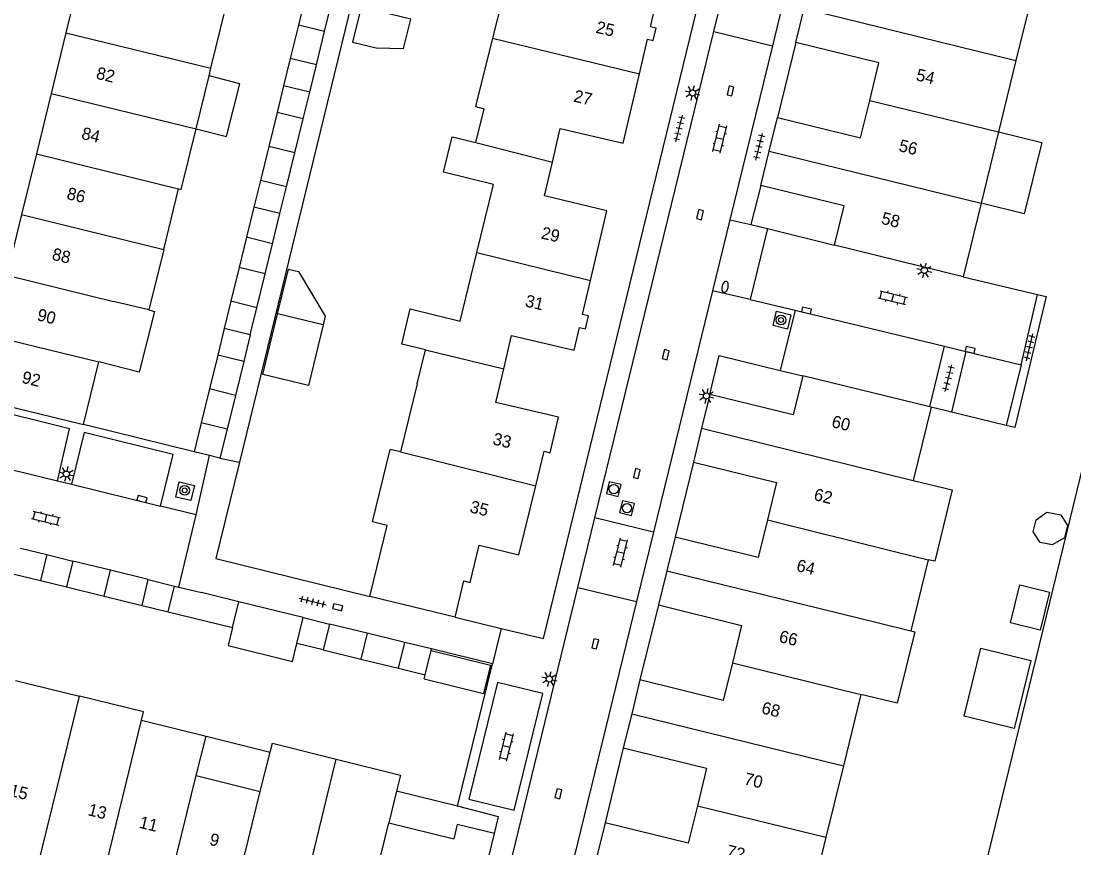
# Model space of a CAD drawing. Extents: x 128000 to 131008, y 398996 to 402500.
# Drawn here: x 128108.9 to 128194.9, y 399356.7 to 399424.2 of the extents above; entities that cross this region are included whole.
import ezdxf

# ---------------------------------------------------------------- set-up
doc = ezdxf.new("R2010")
doc.units = 0
for name, color, linetype in [('gg-afsc-muur', 7, 'Continuous'), ('gg-anno-huisnummerreeks BGT', 7, 'Continuous'), ('gg-bbg-bijgebouw', 7, 'Continuous'), ('gg-bbg-gedigitaliseerde bebouwing', 7, 'Continuous'), ('gg-bbg-gedigitaliseerde bijgebouw', 7, 'Continuous'), ('gg-bbg-hoofdgebouw', 7, 'Continuous'), ('gg-bbg-luifel en loopbrug', 7, 'Continuous'), ('gg-bbg-tussenscheiding', 7, 'Continuous'), ('gg-knt-verharding', 7, 'Continuous'), ('gg-knt-verharding nz', 7, 'Continuous'), ('gg-kntw-beschoeiing', 7, 'Continuous'), ('gt-grn-weggrens', 7, 'Continuous'), ('gt-symb-boom', 7, 'Continuous'), ('gt-symb-brandkraan', 7, 'Continuous'), ('gt-symb-klinker verharding', 7, 'Continuous'), ('gt-symb-kolk', 7, 'Continuous'), ('gt-symb-lichtmast', 7, 'Continuous'), ('gt-symb-rioolschacht', 7, 'Continuous'), ('gt-symb-tegel verharding', 7, 'Continuous')]:
    doc.layers.add(name, color=color, linetype=linetype)

# ---------------------------------------------------------------- blocks, each defined once
blk = doc.blocks.new('gt0-BOOM')
at = {"layer": 'gt-symb-boom'}
for radius in [0.4, 0.2]:
    blk.add_circle((0, 0), radius, dxfattribs=at)
blk = doc.blocks.new('gt0-LMAST')
at = {"layer": 'gt-symb-lichtmast'}
for p, q in [((-0.182, 0.173), (-0.447, 0.438)), ((-0.005, 0.246), (-0.005, 0.621)), ((0.172, 0.173), (0.437, 0.438)), ((-0.255, -0.004), (-0.63, -0.004)), ((-0.182, -0.181), (-0.447, -0.446)), ((-0.005, -0.254), (-0.005, -0.629)), ((0.437, -0.446), (0.172, -0.181)), ((0.245, -0.004), (0.62, -0.004))]:
    blk.add_line(p, q, dxfattribs=at)
blk.add_circle((-0.005, -0.004), 0.25, dxfattribs=at)
blk = doc.blocks.new('gt0-KOLK')
at = {"layer": 'gt-symb-kolk'}
blk.add_lwpolyline([(0, 0), (0.375, 0), (0.375, 0.4), (-0.375, 0.4), (-0.375, 0), (0, 0)], dxfattribs=at)
blk = doc.blocks.new('gt0-TEG1')
at = {"layer": 'gt-symb-tegel verharding'}
for p, q in [((-1.125, 0), (1.125, 0)), ((-0.9, -0.25), (-0.9, 0.25)), ((-0.45, -0.25), (-0.45, 0.25)), ((0, -0.25), (0, 0.25)), ((0.45, -0.25), (0.45, 0.25)), ((0.9, -0.25), (0.9, 0.25))]:
    blk.add_line(p, q, dxfattribs=at)
blk = doc.blocks.new('gt0-RS')
at = {"layer": 'gt-symb-rioolschacht'}
blk.add_lwpolyline([(-0.5, -0.5), (0.5, -0.5), (0.5, 0.5), (-0.5, 0.5)], close=True, dxfattribs=at)
blk.add_circle((0, 0), 0.375, dxfattribs=at)
blk = doc.blocks.new('gt0-KL1')
at = {"layer": 'gt-symb-klinker verharding'}
for p, q in [((-1.15, 0.3), (1.15, 0.3)), ((-1, -0.3), (-1, 0.3)), ((-0.5, 0.3), (-0.5, 0.45)), ((0, -0.3), (0, 0.3)), ((0.5, 0.3), (0.5, 0.45)), ((1, -0.3), (1, 0.3)), ((-1.15, -0.3), (1.15, -0.3)), ((-0.5, -0.45), (-0.5, -0.3)), ((0.5, -0.45), (0.5, -0.3))]:
    blk.add_line(p, q, dxfattribs=at)
blk = doc.blocks.new('gt0-BR')
at = {"layer": 'gt-symb-brandkraan'}
for centre, radius, start, end in [((-0.244, 0), 0.206, 107.56694, 252.43307), ((0.599, -2.664), 3, 106.89205, 107.56694), ((0, -0.691), 0.938, 73.10799, 106.89205), ((-0.599, -2.664), 3, 72.43309, 73.10799), ((0.244, 0), 0.206, 287.56695, 72.43309), ((0.599, 2.664), 3, 252.43307, 253.10797), ((0, 0.691), 0.938, 253.10797, 286.89206), ((-0.599, 2.664), 3, 286.89206, 287.56695)]:
    blk.add_arc(centre, radius, start, end, dxfattribs=at)

msp = doc.modelspace()

# ---------------------------------------------------------------- linework, layer by layer
at = {"layer": 'gg-afsc-muur'}
for p, q in [((128123.026, 399389.076), (128113.99, 399391.29)), ((128144.336, 399375.572), (128148.099, 399374.658)), ((128148.099, 399374.658), (128151.55, 399373.82)), ((128147.39, 399371.76), (128142.408, 399372.974)), ((128144.55, 399360.14), (128147.39, 399371.76))]:
    msp.add_line(p, q, dxfattribs=at)
for points in [[(128147.117, 399470.851), (128145.866, 399465.631), (128145.66, 399465.699), (128126.727, 399388.221)], [(128126.727, 399388.221), (128124.804, 399380.351), (128137.39, 399377.269)]]:
    msp.add_lwpolyline(points, dxfattribs=at)
at = {"layer": 'gg-bbg-bijgebouw'}
for p, q in [((128133.683, 399423.392), (128134.893, 399428.337)), ((128133.017, 399420.673), (128133.683, 399423.392)), ((128131.257, 399413.479), (128131.934, 399416.247)), ((128130.579, 399410.711), (128131.257, 399413.479)), ((128128.84, 399403.605), (128129.442, 399406.064)), ((128128.162, 399400.837), (128128.84, 399403.605)), ((128127.086, 399396.449), (128126.406, 399393.681)), ((128126.406, 399393.681), (128125.724, 399390.914)), ((128113.14, 399380.15), (128112.62, 399378.04)), ((128116.212, 399379.396), (128113.14, 399380.15)), ((128119.29, 399378.64), (128116.212, 399379.396)), ((128118.78, 399376.53), (128119.29, 399378.64)), ((128112.62, 399378.04), (128115.691, 399377.287)), ((128115.691, 399377.287), (128118.78, 399376.53)), ((128134.1, 399375.01), (128133.58, 399372.9)), ((128137.165, 399374.258), (128134.1, 399375.01)), ((128140.25, 399373.5), (128137.165, 399374.258)), ((128139.73, 399371.4), (128140.25, 399373.5)), ((128133.58, 399372.9), (128136.647, 399372.152)), ((128136.647, 399372.152), (128139.73, 399371.4))]:
    msp.add_line(p, q, dxfattribs=at)
at = {"layer": 'gg-bbg-gedigitaliseerde bebouwing'}
for p, q in [((128148.799, 399428.416), (128147.403, 399422.853)), ((128124.402, 399420.404), (128125.616, 399425.373)), ((128124.249, 399419.778), (128124.402, 399420.404)), ((128123.191, 399415.451), (128124.249, 399419.778)), ((128146.049, 399414.317), (128146.722, 399417.082)), ((128120.546, 399405.603), (128121.755, 399410.552)), ((128120.546, 399405.603), (128119.337, 399400.654)), ((128141.255, 399394.621), (128141.931, 399397.396)), ((128113.99, 399391.29), (128115.245, 399396.419)), ((128141.255, 399394.621), (128139.896, 399389.061)), ((128183.22, 399392.72), (128181.758, 399386.741)), ((128139.896, 399389.061), (128139.036, 399389.271)), ((128182.979, 399380.265), (128181.562, 399374.442)), ((128108.437, 399370.393), (128113.664, 399369.115)), ((128177.483, 399369.265), (128176.059, 399363.443)), ((128118.741, 399367.153), (128124.004, 399365.866)), ((128123.192, 399362.63), (128124.004, 399365.866)), ((128128.435, 399361.346), (128129.24, 399364.553)), ((128123.192, 399362.63), (128128.435, 399361.346)), ((128176.059, 399363.443), (128174.63, 399357.602)), ((128139.553, 399361.363), (128138.92, 399358.78)), ((128138.92, 399358.78), (128144.23, 399357.48)), ((128174.63, 399357.602), (128173.206, 399351.78))]:
    msp.add_line(p, q, dxfattribs=at)
for points in [[(128147.403, 399422.853), (128146, 399417.263), (128146.722, 399417.082)], [(128121.755, 399410.552), (128121.981, 399410.496), (128123.191, 399415.451)], [(128146.126, 399405.345), (128147.48, 399410.906), (128143.395, 399411.9), (128144.099, 399414.791), (128146.049, 399414.317)], [(128141.931, 399397.396), (128139.981, 399397.871), (128140.677, 399400.733), (128144.762, 399399.739), (128146.126, 399405.345)], [(128119.337, 399400.654), (128119.796, 399400.539), (128118.554, 399395.589), (128115.245, 399396.419)], [(128181.758, 399386.741), (128184.942, 399385.966), (128183.522, 399380.131), (128182.979, 399380.265)], [(128181.562, 399374.442), (128181.873, 399374.365), (128180.455, 399368.542), (128177.483, 399369.265)], [(128118.741, 399367.153), (128118.908, 399367.833), (128113.664, 399369.115)], [(128129.24, 399364.553), (128129.426, 399365.293), (128134.641, 399363.984)], [(128134.641, 399363.984), (128139.875, 399362.671), (128139.553, 399361.363)]]:
    msp.add_lwpolyline(points, dxfattribs=at)
at = {"layer": 'gg-bbg-gedigitaliseerde bijgebouw'}
for p, q in [((128132.762, 399428.857), (128131.552, 399423.914)), ((128131.552, 399423.914), (128130.887, 399421.194)), ((128133.017, 399420.673), (128130.887, 399421.194)), ((128129.804, 399416.771), (128129.126, 399414.002)), ((128131.934, 399416.247), (128129.804, 399416.771)), ((128129.126, 399414.002), (128128.449, 399411.234)), ((128130.579, 399410.711), (128128.449, 399411.234)), ((128127.312, 399406.586), (128126.71, 399404.128)), ((128129.442, 399406.064), (128127.312, 399406.586)), ((128126.71, 399404.128), (128126.033, 399401.362)), ((128128.162, 399400.837), (128126.033, 399401.362)), ((128124.959, 399396.972), (128124.281, 399394.205)), ((128127.086, 399396.449), (128124.959, 399396.972)), ((128124.281, 399394.205), (128123.604, 399391.437)), ((128125.724, 399390.914), (128123.604, 399391.437)), ((128120.917, 399376.004), (128121.435, 399378.115)), ((128121.435, 399378.115), (128121.79, 399378.028)), ((128121.79, 399378.028), (128123.621, 399377.58)), ((128126.693, 399376.827), (128123.621, 399377.58)), ((128131.94, 399375.54), (128126.693, 399376.827)), ((128120.917, 399376.004), (128126.173, 399374.717)), ((128131.421, 399373.431), (128131.94, 399375.54)), ((128141.89, 399370.869), (128142.379, 399372.857)), ((128141.81, 399370.542), (128141.89, 399370.869)), ((128141.81, 399370.542), (128146.656, 399369.351))]:
    msp.add_line(p, q, dxfattribs=at)
for points in [[(128192.886, 399377.613), (128192.119, 399374.507), (128189.692, 399375.107), (128190.459, 399378.212), (128192.886, 399377.613)], [(128126.173, 399374.717), (128125.811, 399373.246), (128131.059, 399371.956), (128131.421, 399373.431)], [(128142.379, 399372.857), (128147.225, 399371.665), (128146.656, 399369.351)]]:
    msp.add_lwpolyline(points, dxfattribs=at)
at = {"layer": 'gg-bbg-hoofdgebouw'}
for p, q in [((128113.776, 399428.244), (128112.566, 399423.293)), ((128191.561, 399426.836), (128190.14, 399421.018)), ((128172.16, 399422.5), (128172.836, 399425.273)), ((128112.566, 399423.293), (128111.356, 399418.341)), ((128190.14, 399421.018), (128188.717, 399415.19)), ((128111.356, 399418.341), (128110.149, 399413.4)), ((128169.991, 399413.61), (128170.66, 399416.38)), ((128188.717, 399415.19), (128187.296, 399409.371)), ((128110.149, 399413.4), (128108.939, 399408.448)), ((128169.32, 399410.83), (128169.991, 399413.61)), ((128187.296, 399409.371), (128185.83, 399403.37)), ((128108.939, 399408.448), (128107.729, 399403.497)), ((128185.83, 399403.37), (128175.33, 399405.95)), ((128183.116, 399392.745), (128172.73, 399395.28)), ((128165.151, 399393.76), (128164.476, 399390.995)), ((128105.27, 399393.43), (128113.99, 399391.29)), ((128183.22, 399392.72), (128183.116, 399392.745)), ((128164.476, 399390.995), (128163.8, 399388.23)), ((128162.3, 399382.11), (128161.621, 399379.343)), ((128161.621, 399379.343), (128160.94, 399376.57)), ((128144.336, 399375.572), (128145.059, 399378.531)), ((128144.336, 399375.572), (128137.39, 399377.269)), ((128159.44, 399370.45), (128158.764, 399367.691)), ((128158.764, 399367.691), (128158.08, 399364.9)), ((128156.59, 399358.79), (128155.916, 399356.038)), ((128145.97, 399351.39), (128147.55, 399357.9))]:
    msp.add_line(p, q, dxfattribs=at)
for points in [[(128159.389, 399419.939), (128160.05, 399422.76), (128160.53, 399422.65), (128160.77, 399423.67), (128160.29, 399423.78), (128160.73, 399425.63), (128155.61, 399426.83), (128156.254, 399429.57)], [(128178.202, 399417.767), (128178.95, 399420.84), (128172.16, 399422.5)], [(128152.29, 399412.733), (128152.931, 399415.47), (128158.061, 399414.27), (128159.389, 399419.939)], [(128170.66, 399416.38), (128177.46, 399414.72), (128178.202, 399417.767)], [(128155.405, 399403.072), (128156.74, 399408.76), (128151.64, 399409.96), (128152.29, 399412.733)], [(128175.33, 399405.95), (128176.121, 399409.16), (128169.32, 399410.83)], [(128148.317, 399395.847), (128148.96, 399398.58), (128154.06, 399397.38), (128154.5, 399399.23), (128154.98, 399399.12), (128155.23, 399400.17), (128154.75, 399400.28), (128155.405, 399403.072)], [(128150.932, 399386.304), (128151.62, 399389.12), (128152.1, 399389), (128152.781, 399391.9), (128147.67, 399393.1), (128148.317, 399395.847)], [(128172.73, 399395.28), (128171.95, 399392.1), (128165.151, 399393.76)], [(128137.39, 399377.269), (128138.802, 399383.049), (128137.588, 399383.346), (128139.036, 399389.271)], [(128163.8, 399388.23), (128170.6, 399386.56), (128169.851, 399383.508)], [(128146.303, 399381.444), (128149.55, 399380.65), (128150.932, 399386.304)], [(128169.851, 399383.508), (128169.1, 399380.45), (128162.3, 399382.11)], [(128145.059, 399378.531), (128145.56, 399378.408), (128146.303, 399381.444)], [(128160.94, 399376.57), (128167.74, 399374.9), (128166.991, 399371.842)], [(128166.991, 399371.842), (128166.24, 399368.78), (128159.44, 399370.45)], [(128158.08, 399364.9), (128164.88, 399363.24), (128164.13, 399360.18)], [(128164.13, 399360.18), (128163.38, 399357.12), (128156.59, 399358.79)], [(128147.55, 399357.9), (128144.51, 399358.64), (128144.23, 399357.48)]]:
    msp.add_lwpolyline(points, dxfattribs=at)
at = {"layer": 'gg-bbg-luifel en loopbrug'}
for p, q in [((128130.887, 399421.194), (128130.339, 399418.956)), ((128132.47, 399418.436), (128133.017, 399420.673)), ((128130.339, 399418.956), (128129.804, 399416.771)), ((128132.47, 399418.436), (128130.339, 399418.956)), ((128131.934, 399416.247), (128132.47, 399418.436)), ((128128.449, 399411.234), (128127.913, 399409.044)), ((128130.044, 399408.523), (128130.579, 399410.711)), ((128127.913, 399409.044), (128127.312, 399406.586)), ((128130.044, 399408.523), (128127.913, 399409.044)), ((128129.442, 399406.064), (128130.044, 399408.523)), ((128126.033, 399401.362), (128125.49, 399399.143)), ((128127.62, 399398.621), (128128.162, 399400.837)), ((128133.564, 399399.431), (128129.85, 399400.334)), ((128125.49, 399399.143), (128124.959, 399396.972)), ((128127.62, 399398.621), (128125.49, 399399.143)), ((128127.62, 399398.621), (128127.086, 399396.449)), ((128123.604, 399391.437), (128123.026, 399389.076)), ((128125.724, 399390.914), (128125.142, 399388.554)), ((128124.284, 399388.766), (128123.026, 399389.076)), ((128125.142, 399388.554), (128124.284, 399388.766)), ((128108.86, 399381.2), (128111, 399380.675)), ((128111, 399380.675), (128110.485, 399378.565)), ((128111, 399380.675), (128113.14, 399380.15)), ((128108.35, 399379.09), (128110.485, 399378.565)), ((128110.485, 399378.565), (128112.62, 399378.04)), ((128119.29, 399378.64), (128121.435, 399378.115)), ((128118.78, 399376.53), (128120.917, 399376.004)), ((128131.94, 399375.54), (128134.1, 399375.01)), ((128133.58, 399372.9), (128131.421, 399373.431)), ((128142.408, 399372.974), (128140.25, 399373.5)), ((128142.379, 399372.857), (128142.408, 399372.974)), ((128139.73, 399371.4), (128141.89, 399370.869)), ((128124.004, 399365.866), (128129.24, 399364.553)), ((128144.55, 399360.14), (128139.553, 399361.363))]:
    msp.add_line(p, q, dxfattribs=at)
for points in [[(128136.66, 399425.371), (128135.967, 399422.523), (128137.898, 399422.053), (128140.137, 399421.995), (128140.718, 399424.384), (128136.66, 399425.371)], [(128123.191, 399415.451), (128125.663, 399414.816), (128126.771, 399419.13), (128124.249, 399419.778)], [(128188.717, 399415.19), (128192.245, 399414.321), (128190.812, 399408.505), (128187.296, 399409.371)], [(128129.85, 399400.334), (128130.738, 399403.988), (128131.565, 399403.788), (128133.736, 399400.14), (128133.564, 399399.431)], [(128133.564, 399399.431), (128132.36, 399394.479), (128128.646, 399395.382), (128129.85, 399400.334)], [(128192.676, 399384.148), (128193.808, 399383.937), (128194.356, 399383.054), (128194.106, 399382.045), (128193.108, 399381.479), (128192.128, 399381.657), (128191.534, 399382.534), (128191.801, 399383.53), (128192.676, 399384.148)], [(128185.907, 399367.484), (128187.272, 399373.039), (128191.359, 399372.034), (128189.994, 399366.48), (128185.907, 399367.484)], [(128147.55, 399357.9), (128147.9, 399359.28), (128144.55, 399360.14)]]:
    msp.add_lwpolyline(points, dxfattribs=at)
at = {"layer": 'gg-bbg-tussenscheiding'}
for p, q in [((128172.836, 399425.273), (128190.14, 399421.018)), ((128133.683, 399423.392), (128131.552, 399423.914)), ((128112.566, 399423.293), (128124.402, 399420.404)), ((128147.403, 399422.853), (128159.389, 399419.939)), ((128111.356, 399418.341), (128123.191, 399415.451)), ((128178.202, 399417.767), (128188.717, 399415.19)), ((128146.049, 399414.317), (128152.29, 399412.733)), ((128110.149, 399413.4), (128121.755, 399410.552)), ((128131.257, 399413.479), (128129.126, 399414.002)), ((128169.991, 399413.61), (128187.296, 399409.371)), ((128108.939, 399408.448), (128120.546, 399405.603)), ((128146.126, 399405.345), (128155.405, 399403.072)), ((128128.84, 399403.605), (128126.71, 399404.128)), ((128107.729, 399403.497), (128116.454, 399401.358)), ((128119.337, 399400.654), (128116.454, 399401.358)), ((128106.517, 399398.536), (128115.245, 399396.419)), ((128141.931, 399397.396), (128148.317, 399395.847)), ((128126.406, 399393.681), (128124.281, 399394.205)), ((128164.476, 399390.995), (128181.758, 399386.741)), ((128139.896, 399389.061), (128150.932, 399386.304)), ((128169.851, 399383.508), (128180.333, 399380.919)), ((128180.333, 399380.919), (128182.979, 399380.265)), ((128115.691, 399377.287), (128116.212, 399379.396)), ((128161.621, 399379.343), (128178.909, 399375.097)), ((128126.173, 399374.717), (128126.693, 399376.827)), ((128178.909, 399375.097), (128181.562, 399374.442)), ((128137.165, 399374.258), (128136.647, 399372.152)), ((128166.991, 399371.842), (128177.483, 399369.265)), ((128112.706, 399365.197), (128113.664, 399369.115)), ((128115.874, 399355.425), (128118.741, 399367.153)), ((128158.764, 399367.691), (128176.059, 399363.443)), ((128110.241, 399355.13), (128112.706, 399365.197)), ((128133.677, 399360.063), (128134.641, 399363.984)), ((128120.73, 399352.56), (128123.192, 399362.63)), ((128126.359, 399352.865), (128128.435, 399361.346)), ((128131.218, 399350.001), (128133.677, 399360.063)), ((128164.13, 399360.18), (128174.63, 399357.602)), ((128136.848, 399350.304), (128138.92, 399358.78))]:
    msp.add_line(p, q, dxfattribs=at)
at = {"layer": 'gg-knt-verharding'}
for p, q in [((128151.55, 399373.82), (128173.676, 399464.432)), ((128165.472, 399423.384), (128167.158, 399430.275)), ((128171.949, 399429.144), (128170.255, 399422.22)), ((128155.758, 399383.676), (128165.472, 399423.384)), ((128165.472, 399423.384), (128170.255, 399422.22)), ((128170.255, 399422.22), (128166.782, 399408.021)), ((128172.16, 399422.5), (128170.66, 399416.38)), ((128169.32, 399410.83), (128168.48, 399407.63)), ((128166.782, 399408.021), (128165.361, 399402.212)), ((128168.48, 399407.63), (128169.86, 399407.31)), ((128169.86, 399407.31), (128168.45, 399401.52)), ((128169.86, 399407.31), (128175.33, 399405.95)), ((128185.83, 399403.37), (128191.91, 399401.92)), ((128165.361, 399402.212), (128160.541, 399382.508)), ((128168.45, 399401.52), (128172.116, 399400.635)), ((128192.61, 399401.76), (128190.06, 399391.06)), ((128190.56, 399396.18), (128191.91, 399401.92)), ((128191.91, 399401.92), (128192.61, 399401.76)), ((128172.116, 399400.635), (128170.901, 399395.725)), ((128183.116, 399392.745), (128184.304, 399397.691)), ((128184.304, 399397.691), (128186.061, 399397.267)), ((128186.061, 399397.267), (128184.873, 399392.319)), ((128190.56, 399396.18), (128189.351, 399391.232)), ((128170.901, 399395.725), (128172.73, 399395.28)), ((128184.873, 399392.319), (128183.22, 399392.72)), ((128189.351, 399391.232), (128184.873, 399392.319)), ((128190.06, 399391.06), (128189.351, 399391.232)), ((128163.8, 399388.23), (128162.3, 399382.11)), ((128111.862, 399386.711), (128113.029, 399386.425)), ((128123.21, 399383.93), (128120.297, 399384.644)), ((128121.79, 399378.028), (128123.21, 399383.93)), ((128154.371, 399378.005), (128155.758, 399383.676)), ((128160.541, 399382.508), (128155.758, 399383.676)), ((128160.541, 399382.508), (128159.154, 399376.842)), ((128146.146, 399344.387), (128154.371, 399378.005)), ((128154.371, 399378.005), (128159.154, 399376.842)), ((128159.154, 399376.842), (128150.937, 399343.252)), ((128160.94, 399376.57), (128159.44, 399370.45)), ((128158.08, 399364.9), (128156.59, 399358.79))]:
    msp.add_line(p, q, dxfattribs=at)
for points in [[(128171.765, 399400.258), (128171.477, 399399.094), (128170.313, 399399.382), (128170.601, 399400.547), (128171.765, 399400.258)], [(128165.151, 399393.76), (128165.9, 399396.94), (128170.901, 399395.725)], [(128111.862, 399386.711), (128112.862, 399390.952), (128105.501, 399392.767), (128104.481, 399388.519)], [(128120.297, 399384.644), (128121.312, 399388.86), (128114.047, 399390.647), (128113.029, 399386.425)], [(128122.751, 399385.087), (128121.527, 399385.38), (128121.807, 399386.632), (128123.058, 399386.324), (128122.751, 399385.087)], [(128145.468, 399360.703), (128149.17, 399359.806), (128151.501, 399369.339), (128147.808, 399370.234), (128145.468, 399360.703)]]:
    msp.add_lwpolyline(points, dxfattribs=at)
at = {"layer": 'gg-knt-verharding nz'}
for p, q in [((128172.116, 399400.635), (128184.304, 399397.691)), ((128186.061, 399397.267), (128190.56, 399396.18)), ((128104.481, 399388.519), (128111.862, 399386.711)), ((128113.029, 399386.425), (128120.297, 399384.644))]:
    msp.add_line(p, q, dxfattribs=at)
at = {"layer": 'gg-kntw-beschoeiing'}
msp.add_lwpolyline([(128197.321, 399394.937), (128184.55, 399342.63), (128186.14, 399339.9), (128186.426, 399339.827)], dxfattribs=at)
at = {"layer": 'gt-grn-weggrens'}
for p, q in [((128166.782, 399408.021), (128168.48, 399407.63)), ((128168.45, 399401.52), (128165.361, 399402.212)), ((128123.21, 399383.93), (128124.284, 399388.766)), ((128125.142, 399388.554), (128126.727, 399388.221)), ((128148.099, 399374.658), (128147.39, 399371.76))]:
    msp.add_line(p, q, dxfattribs=at)

# ---------------------------------------------------------------- block references
at = {"layer": 'gt-symb-boom'}
for p in [(128170.955, 399399.837), (128122.263, 399385.93)]:
    msp.add_blockref('gt0-BOOM', p, dxfattribs=at)
at = {"layer": 'gt-symb-brandkraan', "rotation": 76.22785456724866}
msp.add_blockref('gt0-BR', (128166.388, 399402.538), dxfattribs=at)
at = {"layer": 'gt-symb-klinker verharding'}
for p, rotation in [((128165.961, 399414.632), 76.22785456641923), ((128180.088, 399401.66), -13.59156044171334), ((128110.939, 399383.654), -13.716469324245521), ((128157.856, 399380.837), 76.22785456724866), ((128148.536, 399364.992), 76.22785456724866)]:
    msp.add_blockref('gt0-KL1', p, dxfattribs=dict(at, rotation=rotation))
at = {"layer": 'gt-symb-kolk'}
for p, rotation in [((128167.026, 399418.493), 76.28353067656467), ((128164.541, 399408.389), 76.28353067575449), ((128172.989, 399400.418), -13.59156043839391), ((128161.739, 399396.956), 76.28353067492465), ((128186.352, 399397.196), -13.591560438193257), ((128159.375, 399387.245), 76.22785456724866), ((128118.729, 399385.028), -13.772145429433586), ((128134.709, 399376.191), -13.772145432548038), ((128155.984, 399373.345), 76.22785456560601), ((128152.976, 399361.106), 76.22785456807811)]:
    msp.add_blockref('gt0-KOLK', p, dxfattribs=dict(at, rotation=rotation))
at = {"layer": 'gt-symb-lichtmast'}
for p, rotation in [((128163.731, 399418.374), 76.28353067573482), ((128182.668, 399403.88), -13.59156043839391), ((128164.868, 399393.631), 76.28353067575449), ((128112.614, 399387.256), -13.772145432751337), ((128152.027, 399370.53), 76.22785456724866)]:
    msp.add_blockref('gt0-LMAST', p, dxfattribs=dict(at, rotation=rotation))
at = {"layer": 'gt-symb-rioolschacht', "rotation": 76.22785456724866}
for p in [(128157.3, 399386.027), (128158.384, 399384.473)]:
    msp.add_blockref('gt0-RS', p, dxfattribs=at)
at = {"layer": 'gt-symb-tegel verharding'}
for p, rotation in [((128162.648, 399415.473), 76.22785456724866), ((128169.179, 399413.983), 76.22785456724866), ((128191.261, 399397.603), 76.22785456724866), ((128184.64, 399395.077), 76.22785456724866), ((128132.711, 399376.85), -13.71646932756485)]:
    msp.add_blockref('gt0-TEG1', p, dxfattribs=dict(at, rotation=rotation))

# ---------------------------------------------------------------- texts
at = {"layer": 'gg-anno-huisnummerreeks BGT'}
for s, rotation, p in [('25', 346.8, (128155.775, 399423.299)), ('82', 346.3, (128114.969, 399419.551)), ('54', 346.3, (128181.92, 399419.415)), ('27', 346.8, (128153.954, 399417.681)), ('84', 346.3, (128113.769, 399414.637)), ('56', 346.3, (128180.513, 399413.635)), ('86', 346.3, (128112.569, 399409.725)), ('58', 346.2, (128179.081, 399407.704)), ('29', 346.8, (128151.304, 399406.503)), ('88', 346.3, (128111.359, 399404.774)), ('31', 346.8, (128150.002, 399400.954)), ('90', 346.3, (128110.148, 399399.818)), ('92', 346.3, (128108.902, 399394.717)), ('60', 346.2, (128175.024, 399391.104)), ('33', 346.8, (128147.355, 399389.687)), ('62', 346.2, (128173.572, 399385.147)), ('35', 346.3, (128145.486, 399384.143)), ('64', 346.2, (128172.15, 399379.354)), ('66', 346.2, (128170.729, 399373.558)), ('68', 346.2, (128169.301, 399367.73)), ('70', 346.2, (128167.878, 399361.935)), ('15', 346.4, (128107.886, 399360.992)), ('13', 346.2, (128114.302, 399359.414)), ('11', 346.2, (128118.482, 399358.389)), ('9', 346.2, (128124.219, 399356.995)), ('72', 346.2, (128166.434, 399356.041))]:
    msp.add_text(s, height=1, rotation=rotation, dxfattribs=at).set_placement(p)

doc.saveas('drawing.dxf')
